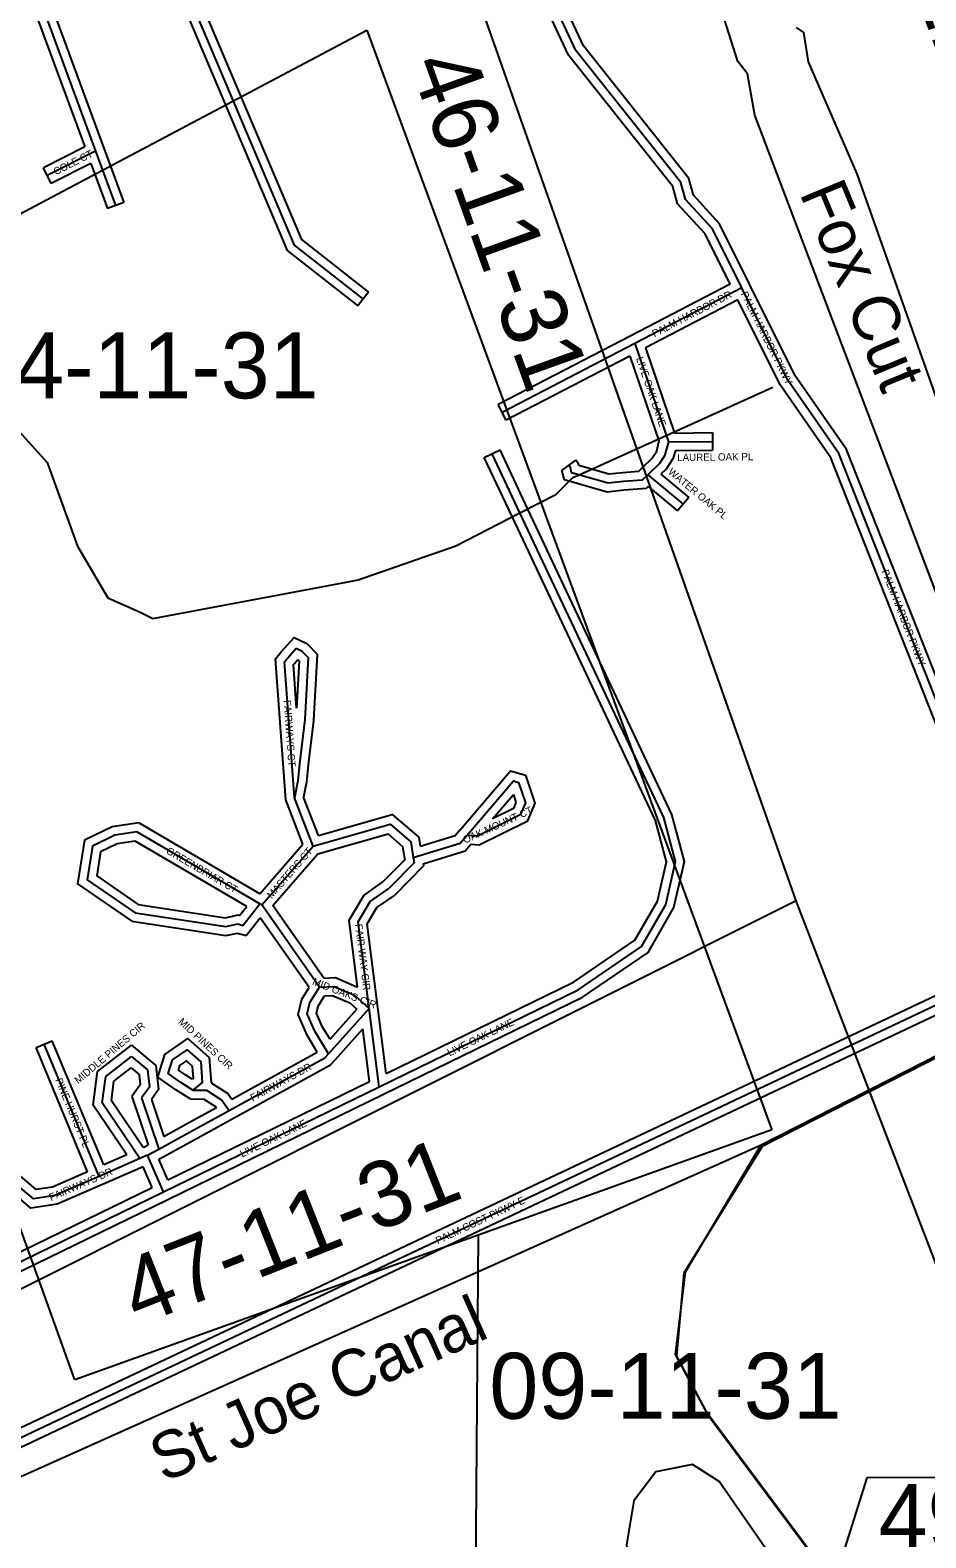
# Model space of a CAD drawing. Extents: x 457167 to 656239, y 1787309 to 1969297.
# Drawn here: x 593584 to 596645, y 1899772 to 1904923 of the extents above; entities that cross this region are included whole.
import ezdxf

# ---------------------------------------------------------------- set-up
doc = ezdxf.new("R2010")
doc.units = 0
for name, color, linetype in [('Level 1', 7, 'Continuous'), ('Level 2', 7, 'Continuous'), ('Level 31', 7, 'Continuous'), ('Level 32', 7, 'Continuous'), ('Level 34', 7, 'Continuous'), ('Level 41', 7, 'Continuous'), ('Level 5', 7, 'Continuous'), ('Level 7', 7, 'Continuous'), ('Level 8', 7, 'Continuous')]:
    doc.layers.add(name, color=color, linetype=linetype)

msp = doc.modelspace()

# ---------------------------------------------------------------- linework, layer by layer
at = {"layer": 'Level 1'}
for p, q in [((596202.198, 1901947.921), (594522.199, 1906719.663)), ((592496.895, 1903737.656), (594735.445, 1904923.048)), ((594735.445, 1904923.048), (596118.594, 1901165.638)), ((593737.504, 1900311.831), (592496.896, 1903737.656)), ((596202.198, 1901947.921), (592822.862, 1900256.918)), ((597036.37, 1899780.556), (596202.198, 1901947.921)), ((596118.594, 1901165.638), (593737.504, 1900311.831)), ((595098.626, 1898620.911), (595116.349, 1900806.255)), ((597799.268, 1899982.715), (596443.565, 1899976.302)), ((596443.565, 1899976.302), (595526.092, 1897049.113))]:
    msp.add_line(p, q, dxfattribs=at)
at = {"layer": 'Level 31'}
for p, q in [((593593.318, 1905094.169), (593808.186, 1904509.798)), ((593808.186, 1904509.798), (593643.056, 1904426.076)), ((593808.186, 1904509.798), (593876.54, 1904323.862)), ((596016.184, 1904042.136), (595650.605, 1903852.184)), ((596173.354, 1903726.603), (596016.184, 1904042.136)), ((595650.605, 1903852.184), (595197.207, 1903616.926)), ((595650.605, 1903852.184), (595765.545, 1903516.094)), ((595765.545, 1903516.094), (595916.149, 1903517.928)), ((595258.319, 1903273.548), (595162.96, 1903475.89)), ((595695.019, 1903404.106), (595816.296, 1903303.179)), ((594453.165, 1902765.059), (594464.634, 1902778.857)), ((594487.364, 1902300.269), (594453.165, 1902765.059)), ((594464.634, 1902778.857), (594493.935, 1902811.173)), ((594493.935, 1902811.173), (594511.724, 1902802.779)), ((594511.724, 1902802.779), (594534.893, 1902779.105)), ((594534.893, 1902779.105), (594522.779, 1902567.122)), ((594522.779, 1902567.122), (594505.043, 1902415.877)), ((594505.043, 1902415.877), (594499.224, 1902357.704)), ((594499.224, 1902357.704), (594487.364, 1902300.269)), ((594551.311, 1902135.433), (594487.364, 1902300.269)), ((595112.81, 1902168.684), (595076.253, 1902170.926)), ((594375.804, 1901933.905), (594551.311, 1902135.433)), ((594375.804, 1901933.905), (594369.538, 1901937.581)), ((594573.402, 1901652.846), (594375.804, 1901933.905)), ((593241.316, 1899968.159), (596995.476, 1901741.256)), ((594776.629, 1901312.867), (595456.895, 1901644.476)), ((594604.499, 1901425.155), (594743.053, 1901580.198)), ((594776.629, 1901312.867), (594743.053, 1901580.198)), ((593819.795, 1901006.464), (593632.343, 1901458.786)), ((593842.624, 1901348.247), (593930.484, 1901416.101)), ((593930.484, 1901416.101), (593985.337, 1901370.595)), ((593985.337, 1901370.595), (593991.709, 1901311.376)), ((593830.708, 1901257.721), (593842.624, 1901348.247)), ((593991.709, 1901311.376), (593965.219, 1901274.95)), ((593965.219, 1901274.95), (594024.379, 1901099.939)), ((594039.714, 1900953.73), (594776.629, 1901312.867)), ((593959.467, 1901067.321), (593830.708, 1901257.721)), ((594130.983, 1901158.306), (594264.634, 1901231.537)), ((594024.379, 1901099.939), (594130.983, 1901158.306)), ((593959.467, 1901067.321), (593819.795, 1901006.464)), ((593985.875, 1901078.912), (593959.467, 1901067.321)), ((593985.875, 1901078.912), (594024.379, 1901099.939)), ((594039.714, 1900953.73), (593985.875, 1901078.912)), ((593050.456, 1900472.126), (594039.714, 1900953.73))]:
    msp.add_line(p, q, dxfattribs=at)
for points in [[(596016.184, 1904042.136), (595915.736, 1904244.12), (595824.026, 1904344.27), (595807.59, 1904402.48), (595449.736, 1904853.253), (595108.88, 1905583.278)], [(593718.741, 1905387.051), (594048.123, 1905225.041), (594487.001, 1904188.656), (594722.261, 1904004.261)], [(596995.476, 1901741.256), (596962.347, 1901899.856), (596870.759, 1902083.277), (596854.389, 1902183.305), (596796.051, 1902283.401), (596779.679, 1902383.427), (596347.799, 1903476.136), (596173.354, 1903726.603)], [(595765.545, 1903516.094), (595752.348, 1903469.103), (595734.819, 1903442.587), (595695.019, 1903404.106)], [(595434.934, 1903411.001), (595430.56, 1903428.539), (595424.85, 1903436.185)], [(595695.019, 1903404.106), (595676.232, 1903385.591), (595612.007, 1903380.969), (595559.226, 1903375.236), (595434.934, 1903411.001)], [(595456.895, 1901644.476), (595673.323, 1901792.486), (595756.216, 1901935.989), (595790.153, 1902082.481), (595749.386, 1902232.731), (595258.319, 1903273.548)], [(595076.253, 1902170.926), (595235.836, 1902357.938), (595253.631, 1902352.818), (595276.724, 1902283.324), (595259.171, 1902241.535), (595112.81, 1902168.684)], [(594551.311, 1902135.433), (594814.671, 1902210.269), (594884.831, 1902149.788), (594893.564, 1902095.965)], [(594369.547, 1901937.593), (593949.254, 1902183.351), (593873.253, 1902172.206), (593797.209, 1902135.242), (593779.211, 1902019.635), (593942.751, 1901906.995), (594252.645, 1901859.928), (594293.671, 1901868.951)], [(594893.564, 1902095.965), (595054.274, 1902144.781), (595076.253, 1902170.926)], [(594893.564, 1902095.965), (594896.476, 1902078.131), (594809.648, 1901989.872)], [(594743.053, 1901580.198), (594705.39, 1901875.901), (594746.836, 1901946.015), (594809.648, 1901989.872)], [(594293.671, 1901868.951), (594311.149, 1901863.831), (594369.547, 1901937.593)], [(594604.499, 1901425.155), (594557.258, 1901503.052), (594531.603, 1901562.005), (594540.569, 1901600.172), (594573.402, 1901652.846)], [(594573.402, 1901652.846), (594623.002, 1901655.308), (594693.214, 1901625.372), (594743.053, 1901580.198)], [(594140.122, 1901301.202), (594099.472, 1901327.816), (594055.649, 1901357.708), (594070.67, 1901404.591), (594095.656, 1901422.005)], [(594095.656, 1901422.005), (594120.642, 1901439.418), (594167.307, 1901397.885), (594172.595, 1901327.33), (594140.122, 1901301.202)], [(594264.634, 1901231.537), (594591.759, 1901411.357), (594604.499, 1901425.155)], [(593819.795, 1901006.464), (593668.669, 1900940.9), (593595.527, 1900929.751), (593508.221, 1901004.081), (593477.279, 1901130.681), (593472.763, 1901280.872)], [(594140.122, 1901301.202), (594186.857, 1901300.76), (594239.259, 1901267.581), (594264.634, 1901231.537)]]:
    msp.add_lwpolyline(points, dxfattribs=at)
at = {"layer": 'Level 32'}
for p, q in [((593625.591, 1905093.324), (593836.343, 1904520.151)), ((593569.833, 1905071.106), (593770.819, 1904524.49)), ((593770.819, 1904524.49), (593629.489, 1904452.835)), ((593836.344, 1904520.15), (593904.698, 1904334.214)), ((593791.666, 1904467.786), (593656.622, 1904399.317)), ((593791.666, 1904467.786), (593848.382, 1904313.511)), ((593656.622, 1904399.317), (593629.489, 1904452.835)), ((593904.698, 1904334.214), (593848.382, 1904313.511)), ((595976.197, 1904055.167), (595636.773, 1903878.806)), ((596199.227, 1903741.946), (596043.037, 1904055.511)), ((594740.768, 1904027.874), (594703.754, 1903980.65)), ((596002.937, 1904001.442), (595687.345, 1903837.464)), ((596147.48, 1903711.26), (596002.936, 1904001.442)), ((595636.788, 1903878.813), (595183.389, 1903643.555)), ((595633.494, 1903809.506), (595211.024, 1903590.296)), ((595633.494, 1903809.506), (595732.701, 1903519.419)), ((595687.344, 1903837.464), (595786.902, 1903546.356)), ((595211.024, 1903590.296), (595183.389, 1903643.555)), ((595786.902, 1903546.356), (595915.784, 1903547.926)), ((595915.784, 1903547.926), (595916.515, 1903487.929)), ((595135.821, 1903463.1), (595190.098, 1903488.678)), ((595285.456, 1903286.336), (595190.098, 1903488.678)), ((595789.52, 1903486.381), (595916.515, 1903487.929)), ((595231.179, 1903260.758), (595135.821, 1903463.1)), ((595400.813, 1903418.234), (595448.887, 1903454.136)), ((595739.909, 1903405.776), (595835.486, 1903326.239)), ((595696.719, 1903363.66), (595797.105, 1903280.118)), ((595835.486, 1903326.239), (595797.105, 1903280.118)), ((594487.293, 1902759.184), (594499.374, 1902772.507)), ((594504.185, 1902767.59), (594494.95, 1902605.996)), ((594499.374, 1902772.507), (594504.185, 1902767.59)), ((594483.973, 1902755.191), (594487.293, 1902759.184)), ((594494.95, 1902605.996), (594483.973, 1902755.191)), ((594528.919, 1902353.166), (594518.534, 1902302.869)), ((594569.397, 1902171.76), (594518.534, 1902302.869)), ((595164.204, 1902227.776), (595235.719, 1902311.585)), ((595235.719, 1902311.585), (595244.702, 1902284.556)), ((595235.827, 1902263.426), (595164.204, 1902227.776)), ((595244.702, 1902284.556), (595235.827, 1902263.426)), ((594369.515, 1901972.365), (594516.789, 1902141.473)), ((594413.864, 1901931.928), (594568.082, 1902109.01)), ((595118.988, 1902138.246), (595089.494, 1902140.056)), ((594294.734, 1901899.9), (594300.177, 1901898.306)), ((594300.177, 1901898.306), (594324.583, 1901929.133)), ((594322.119, 1901829.355), (594370.059, 1901889.91)), ((594537.429, 1901651.849), (594370.059, 1901889.91)), ((594588.431, 1901683.628), (594413.864, 1901931.928)), ((594292.61, 1901837.999), (594322.119, 1901829.355)), ((593257.869, 1900009.156), (596961.272, 1901758.28)), ((593254.128, 1899941.031), (596983.239, 1901702.297)), ((594801.169, 1901358.205), (595441.773, 1901670.479)), ((594609.134, 1901475.365), (594700.832, 1901577.976)), ((594801.169, 1901358.205), (594772.819, 1901583.936)), ((594789.774, 1901285.899), (595472.016, 1901618.47)), ((594626.869, 1901405.164), (594721.499, 1901511.057)), ((594744.186, 1901330.43), (594721.499, 1901511.057)), ((593604.627, 1901447.299), (593660.057, 1901470.271)), ((593780.781, 1901022.24), (593604.627, 1901447.299)), ((593835.815, 1901046.168), (593660.057, 1901470.271)), ((593814.494, 1901364.429), (593931.154, 1901454.524)), ((593931.154, 1901454.524), (594013.863, 1901385.91)), ((594273.708, 1901270.761), (594565.704, 1901431.269)), ((593870.753, 1901332.066), (593929.814, 1901377.676)), ((593929.814, 1901377.676), (593956.811, 1901355.279)), ((594013.863, 1901385.91), (594022.774, 1901303.085)), ((593799.479, 1901250.347), (593814.494, 1901364.429)), ((593861.938, 1901265.095), (593870.753, 1901332.066)), ((593960.643, 1901319.666), (593931.829, 1901280.044)), ((593956.811, 1901355.279), (593960.643, 1901319.666)), ((594054.844, 1900994.477), (594744.186, 1901330.429)), ((593931.829, 1901280.044), (593987.891, 1901114.195)), ((594022.774, 1901303.085), (593998.609, 1901269.856)), ((593998.609, 1901269.856), (594041.344, 1901143.431)), ((594052.856, 1900926.761), (594789.772, 1901285.898)), ((593914.399, 1901080.408), (593799.479, 1901250.347)), ((593970.308, 1901104.842), (593861.938, 1901265.095)), ((594116.566, 1901184.616), (594220.778, 1901241.716)), ((594041.344, 1901143.431), (594116.574, 1901184.621)), ((594145.398, 1901131.996), (594279.049, 1901205.227)), ((593972.631, 1901105.862), (593987.891, 1901114.196)), ((594038.787, 1901073.623), (594145.389, 1901131.991)), ((593914.399, 1901080.408), (593835.814, 1901046.168)), ((593972.631, 1901105.863), (593970.308, 1901104.843)), ((594024.226, 1901065.671), (594038.758, 1901073.607)), ((594054.844, 1900994.477), (594024.226, 1901065.671)), ((593970.254, 1901039.296), (593831.779, 1900978.96)), ((594000.843, 1900968.173), (593970.254, 1901039.296)), ((593077.597, 1900518.706), (594000.844, 1900968.173)), ((593088.21, 1900457.139), (594052.844, 1900926.755))]:
    msp.add_line(p, q, dxfattribs=at)
for points in [[(596043.046, 1904055.494), (595940.716, 1904261.263), (595850.962, 1904359.277), (595834.827, 1904416.421), (595475.426, 1904869.142), (595136.064, 1905595.97)], [(595976.197, 1904055.167), (595890.756, 1904226.976), (595797.09, 1904329.263), (595780.353, 1904388.538), (595424.046, 1904837.363), (595089.151, 1905554.617)], [(593739.4, 1905410.322), (594071.391, 1905247.028), (594511.605, 1904207.489), (594740.768, 1904027.874)], [(593733.871, 1905346.176), (594024.854, 1905203.052), (594462.397, 1904169.823), (594703.754, 1903980.65)], [(597023.868, 1901752.053), (596990.92, 1901909.787), (596899.632, 1902092.611), (596883.099, 1902193.622), (596824.762, 1902293.717), (596808.764, 1902391.456), (596374.414, 1903490.414), (596199.227, 1903741.946)], [(596961.271, 1901758.28), (596933.774, 1901889.925), (596841.888, 1902073.944), (596825.677, 1902172.988), (596767.34, 1902273.083), (596750.594, 1902375.4), (596321.184, 1903461.858), (596147.48, 1903711.26)], [(595732.701, 1903519.419), (595723.439, 1903479.773), (595711.605, 1903461.871), (595673.96, 1903425.474)], [(595789.52, 1903486.381), (595781.258, 1903458.433), (595758.034, 1903423.302), (595739.909, 1903405.776)], [(595459.856, 1903435.047), (595458.209, 1903441.655), (595448.887, 1903454.136)], [(595673.96, 1903425.474), (595663.05, 1903414.721), (595609.31, 1903410.853), (595561.851, 1903405.699), (595459.856, 1903435.047)], [(595410.012, 1903386.954), (595402.912, 1903415.424), (595400.813, 1903418.234)], [(595696.719, 1903363.659), (595689.414, 1903356.461), (595614.704, 1903351.085), (595556.6, 1903344.775), (595410.012, 1903386.954)], [(595472.016, 1901618.471), (595695.889, 1901771.573), (595784.433, 1901924.858), (595821.082, 1902083.057), (595777.647, 1902243.139), (595285.45, 1903286.349)], [(595441.773, 1901670.478), (595650.757, 1901813.399), (595727.999, 1901947.12), (595759.224, 1902081.903), (595721.125, 1902222.321), (595231.186, 1903260.746)], [(594516.789, 1902141.472), (594457.774, 1902293.596), (594422.358, 1902774.927), (594441.974, 1902798.531), (594486.639, 1902847.788), (594529.397, 1902827.612), (594565.601, 1902790.619), (594552.679, 1902564.516), (594534.869, 1902412.636), (594528.919, 1902353.166)], [(595053.432, 1902190.401), (595225.559, 1902392.112), (595277.116, 1902377.279), (595308.748, 1902282.092), (595282.515, 1902219.642), (595118.989, 1902138.247)], [(594369.515, 1901972.365), (593955.313, 1902214.561), (593864.309, 1902201.216), (593769.979, 1902155.363), (593746.667, 1902005.622), (593931.421, 1901878.371), (594253.649, 1901829.431), (594292.61, 1901837.999)], [(594569.397, 1902171.76), (594822.018, 1902243.545), (594912.695, 1902165.376), (594917.68, 1902134.645)], [(594324.583, 1901929.133), (593943.195, 1902152.141), (593882.195, 1902143.196), (593824.438, 1902115.121), (593811.754, 1902033.648), (593954.082, 1901935.619), (594251.642, 1901890.426), (594294.734, 1901899.9)], [(594568.082, 1902109.01), (594807.325, 1902176.993), (594856.968, 1902134.199), (594863.716, 1902092.606)], [(594917.68, 1902134.645), (595037.037, 1902170.899), (595053.289, 1902190.231)], [(594863.72, 1902092.577), (594864.415, 1902088.321), (594790.202, 1902012.885)], [(594927.402, 1902074.89), (595071.51, 1902118.661), (595089.495, 1902140.056)], [(594927.402, 1902074.89), (594928.536, 1902067.942), (594829.093, 1901966.86)], [(594703.458, 1901653.618), (594674.33, 1901882.314), (594724.323, 1901966.886), (594790.202, 1902012.885)], [(594772.813, 1901583.989), (594736.45, 1901869.489), (594769.349, 1901925.144), (594829.093, 1901966.86)], [(594588.43, 1901683.628), (594628.414, 1901685.615), (594703.458, 1901653.618)], [(594565.704, 1901431.269), (594530.557, 1901489.226), (594500.119, 1901559.167), (594512.494, 1901611.846), (594537.429, 1901651.849)], [(594609.134, 1901475.365), (594583.959, 1901516.879), (594563.087, 1901564.841), (594568.644, 1901588.498), (594590.559, 1901623.659)], [(594590.56, 1901623.659), (594617.591, 1901625.001), (594676.805, 1901599.756), (594700.831, 1901577.976)], [(594078.503, 1901446.617), (594122.907, 1901477.564), (594196.317, 1901412.227), (594202.764, 1901326.196)], [(594131.045, 1901271.285), (594082.803, 1901302.871), (594020.248, 1901345.54), (594045.195, 1901423.406), (594078.503, 1901446.617)], [(594138.308, 1901338.248), (594116.142, 1901352.76), (594091.05, 1901369.876), (594096.144, 1901385.778), (594112.809, 1901397.391)], [(594112.809, 1901397.391), (594118.376, 1901401.271), (594138.298, 1901383.541), (594141.499, 1901340.816), (594138.307, 1901338.247)], [(594279.084, 1901205.247), (594610.489, 1901387.418), (594626.869, 1901405.164)], [(594202.764, 1901326.196), (594260.353, 1901289.734), (594273.708, 1901270.761)], [(593831.736, 1900978.941), (593677.038, 1900911.828), (593586.508, 1900898.029), (593481.383, 1900987.53), (593447.386, 1901126.623), (593442.776, 1901279.971)], [(593780.781, 1901022.241), (593660.3, 1900969.971), (593604.545, 1900961.472), (593535.059, 1901020.633), (593507.17, 1901134.737), (593502.749, 1901281.773)], [(594131.046, 1901271.285), (594178.029, 1901270.841), (594218.166, 1901245.427), (594220.777, 1901241.716)]]:
    msp.add_lwpolyline(points, dxfattribs=at)
at = {"layer": 'Level 5'}
for p, q in [((595757.865, 1903538.55), (596122.043, 1903703.379)), ((595460.085, 1903403.764), (595757.865, 1903538.55)), ((595439.088, 1903394.343), (595460.085, 1903403.764)), ((594003.566, 1902913.086), (594579.802, 1903021.214)), ((594579.802, 1903021.214), (594664.393, 1903037.437))]:
    msp.add_line(p, q, dxfattribs=at)
for points in [[(597183.469, 1901646.483), (597091.925, 1901796.636), (597050.412, 1901971.761), (596983.849, 1902080.203), (596701.324, 1902947.472), (596061.212, 1904632.11), (596036.369, 1904773.853), (596003.049, 1904815.574), (595836.879, 1905340.956), (595811.899, 1905357.666), (595653.97, 1905782.986), (595645.788, 1905924.699), (595421.228, 1906441.81)], [(596918.136, 1902997.265), (596411.139, 1904431.676), (596244.802, 1904815.305), (596228.26, 1904915.377), (596203.249, 1904932.088)], [(593119.184, 1903878.959), (593230.899, 1903768.585), (593470.374, 1903634.722), (593642.361, 1903445.701), (593745.836, 1903160.069), (593850.133, 1902983.163), (593958.459, 1902935.344), (594003.566, 1902913.086)], [(595258.319, 1903273.548), (595380.816, 1903336.256), (595439.088, 1903394.343)], [(594664.393, 1903037.437), (594705.099, 1903045.37), (595038.778, 1903161.546), (595258.319, 1903273.548)], [(596082.491, 1901114.125), (596883.236, 1901521.759), (597033.377, 1901621.632), (597183.469, 1901646.483)], [(584199.519, 1897567.208), (586133.565, 1897581.818), (586717.162, 1897656.233), (588476.481, 1897971.12), (589702.204, 1898244.912), (590060.758, 1898352.887), (593146.729, 1899800.118), (596082.491, 1901114.125)], [(597147.108, 1898820.486), (596264.404, 1899705.092), (595898.121, 1900197.322), (595789.977, 1900397.526), (595823.614, 1900680.933), (596082.491, 1901114.125)]]:
    msp.add_lwpolyline(points, dxfattribs=at)
at = {"layer": 'Level 7'}
msp.add_lwpolyline([(597147.108, 1898820.486), (596872.074, 1898862.465), (596738.79, 1898962.656), (596222.564, 1899555.098), (595939.545, 1899963.876), (595847.913, 1900022.327), (595722.872, 1899997.446), (595647.712, 1899897.513), (595622.544, 1899747.46), (595655.697, 1899539.015), (595822.064, 1899222.068), (596063.521, 1898930.032), (596487.996, 1898296.009), (597137.06, 1897211.596)], dxfattribs=at)
at = {"layer": 'Level 8'}
msp.add_lwpolyline([(596886.846, 1901516.279), (596085.841, 1901109.265), (595818.844, 1900676.253), (595792.847, 1900392.246), (595900.851, 1900192.241), (596266.864, 1899700.231), (597148.888, 1898815.215)], dxfattribs=at)

# ---------------------------------------------------------------- texts
at = {"layer": 'Level 2'}
for s, height, rotation, p in [('38-11-31', 225, 290.247281, (596451.253, 1905474.193)), ('46-11-31', 224.9992, 289.743992, (594879.965, 1904806.801)), ('47-11-31', 225, 21.550153, (593952.058, 1900494.119))]:
    msp.add_text(s, height=height, rotation=rotation, dxfattribs=at).set_placement(p)
for s, p in [('44-11-31', (593365.882, 1903665.08)), ('09-11-31', (595153.667, 1900178.558)), ('49-11-31', (596483.759, 1899730.097))]:
    msp.add_text(s, height=225, dxfattribs=at).set_placement(p)
at = {"layer": 'Level 34'}
for s, height, rotation, p in [('COLE CT', 24.9992, 26.884739, (593672.283, 1904426.881)), ('PALM HARBOR DR', 25, 27.455339, (595718.001, 1903873.117)), ('PALM HARBOR PKWY', 25, 296.478, (596012.174, 1904022.155)), ('LIVE OAK LANE', 25, 288.879645, (595654.649, 1903801.737)), ('LAUREL OAK PL', 25, 0.697389, (595795.581, 1903450.596)), ('WATER OAK PL', 25, 320.232572, (595762.337, 1903409.87)), ('PALM HARBOR PKWY', 25, 291.565292, (596493.246, 1903074.133)), ('FAIRWAYS CT', 25, 274.207511, (594450.312, 1902633.518)), ('OAK MOUNT CT', 25, 24.399011, (595070.54, 1902143.08)), ('GREENBRIAR CT', 25, 329.683878, (594046.705, 1902111.889)), ('MASTERS CT', 25, 48.946922, (594409.686, 1901953.781)), ('FAIR WAY CIR', 25, 277.257667, (594694.285, 1901867.529)), ('MID OAKS CIR', 25, 338.834519, (594546.662, 1901662.443)), ('MIDDLE PINES CIR', 25, 40.328461, (593748.891, 1901321.406)), ('MID PINES CIR', 25, 317.050458, (594088.649, 1901531.993)), ('LIVE OAK LANE', 25, 25.987147, (595017.344, 1901416.304)), ('FAIRWAYS DR', 25, 28.796733, (594345.204, 1901261.564)), ('PINE HURST PL', 25, 292.509767, (593669.665, 1901336.078)), ('LIVE OAK LANE', 25, 25.981756, (594308.749, 1901070.94)), ('FAIRWAYS DR', 25, 23.452325, (593656.024, 1900921.79)), ('PALM COST PKWY E', 24.99916, 25.280833, (594977.64, 1900774.407))]:
    msp.add_text(s, height=height, rotation=rotation, dxfattribs=at).set_placement(p)
at = {"layer": 'Level 41'}
for s, rotation, p in [('Fox Cut', 292.533058, (596211.908, 1904367.364)), ('St Joe Canal', 24.082106, (594040.789, 1899958.774))]:
    msp.add_text(s, height=160, rotation=rotation, dxfattribs=at).set_placement(p)

doc.saveas('drawing.dxf')
